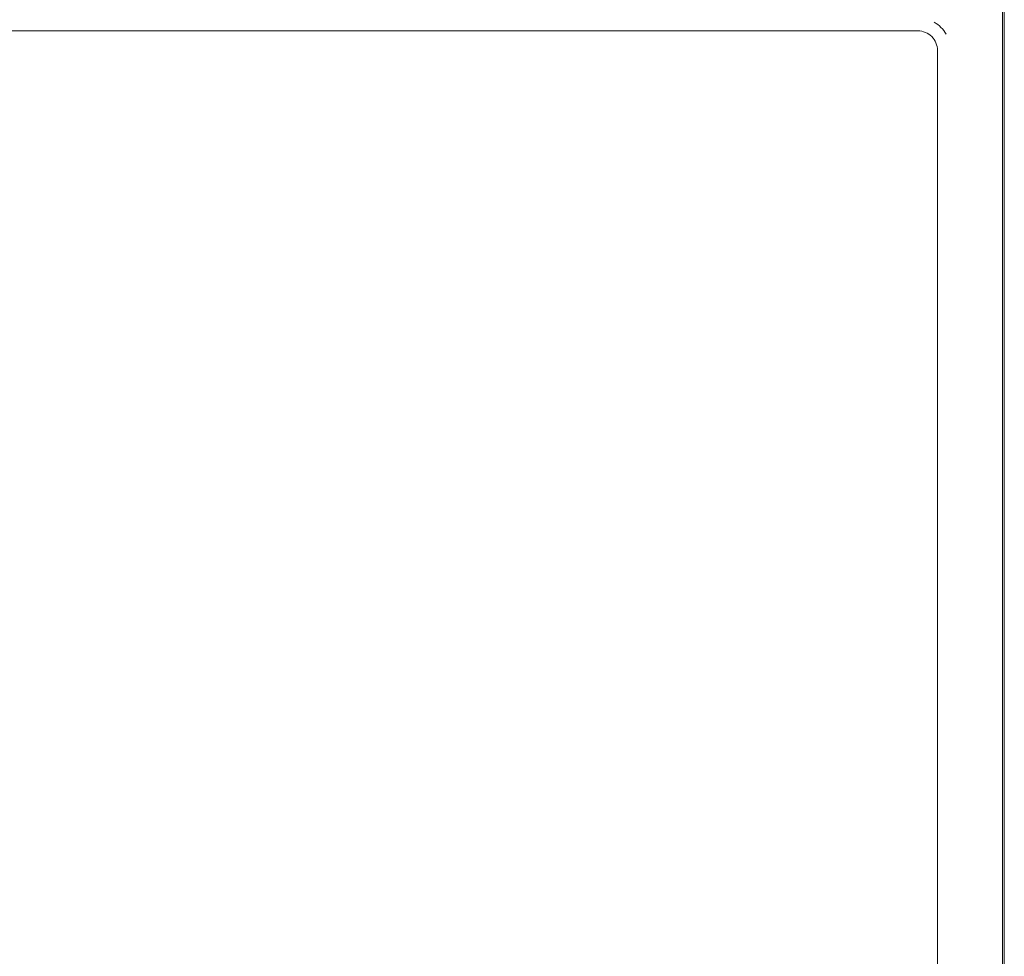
# Model space of a CAD drawing. Header units: millimetres. Extents: x -281 to 121694, y -16481 to 65128.
# Tile 647 of 656: x 20177 to 20328, y 51461 to 51605. Entities that reach past the tile are written whole.
import ezdxf

# ---------------------------------------------------------------- set-up
doc = ezdxf.new("R2010")
doc.units = ezdxf.units.MM
for name, color, linetype, lineweight in [('A--L$01A__Algemeen', 7, 'Continuous', 5), ('A--L74__VasteSanitaireVoorz', 1, 'Continuous', 5), ('A--L82__LosseGebruikersInvent', 1, 'Continuous', 5)]:
    doc.layers.add(name, color=color, linetype=linetype, lineweight=lineweight)

# ---------------------------------------------------------------- blocks, each defined once
blk = doc.blocks.new('NLRS_82_FU_UN_spoekbak_gen_kad - spoelbak dxbxh 900x900x957-V375-L_80_ 14')
at = {"layer": 'A--L$01A__Algemeen'}
blk.add_line((-170, -149.05), (-8.69, -149.05), dxfattribs=at)
at = {"layer": 'A--L74__VasteSanitaireVoorz'}
for p, q in [((-170, -149.32), (-8.69, -149.32)), ((-9, -159.32), (-160, -159.32)), ((-163, -162.32), (-163, -482.32))]:
    blk.add_line(p, q, dxfattribs=at)
for radius, start, end in [(5, 120, 150), (3, 90, 180)]:
    blk.add_arc((-160, -162.32), radius, start, end, dxfattribs=at)

msp = doc.modelspace()

# ---------------------------------------------------------------- block references
at = {"layer": 'A--L82__LosseGebruikersInvent', "rotation": 270.0000000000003}
msp.add_blockref('NLRS_82_FU_UN_spoekbak_gen_kad - spoelbak dxbxh 900x900x957-V375-L_80_ 14', (20477.32, 51440.18), dxfattribs=at)

doc.saveas('drawing.dxf')
